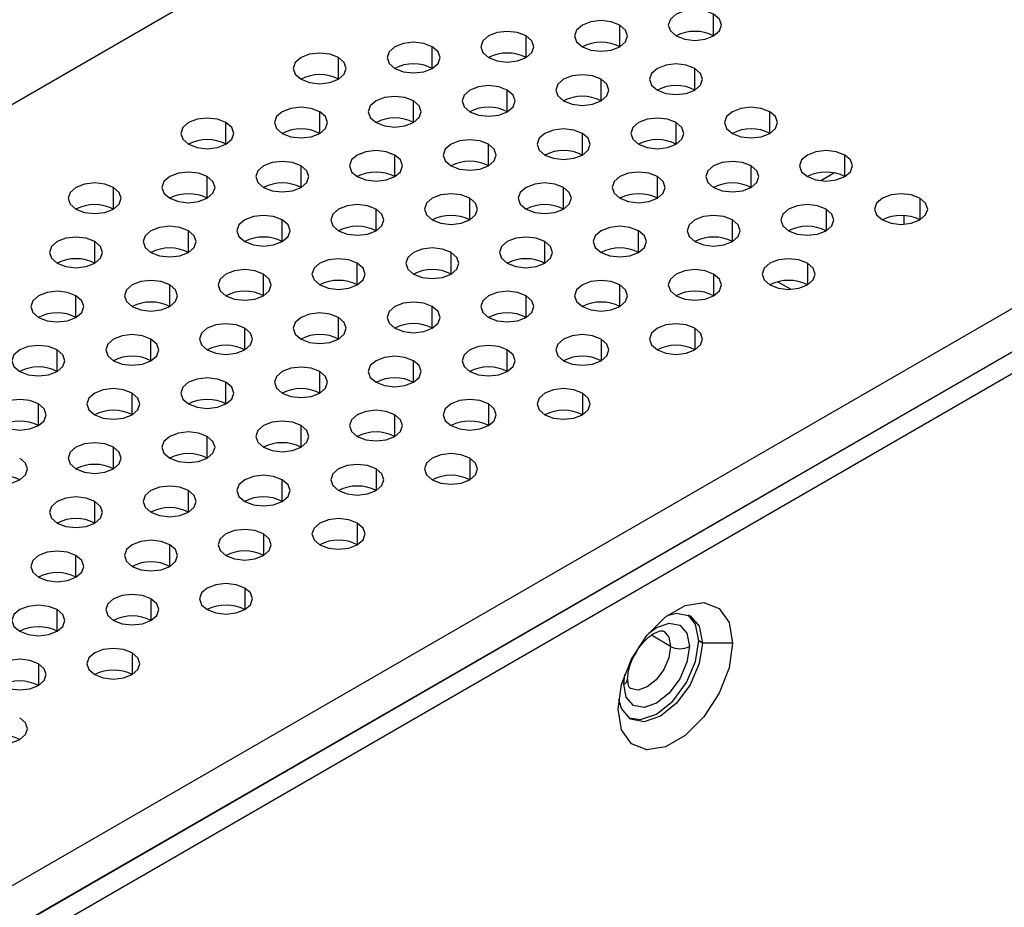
# Model space of a CAD drawing. Header units: millimetres. Extents: x 0 to 1118, y 0 to 864.
# Tile 427 of 438: x 1031.37 to 1035.09, y 716.3 to 719.64. Entities that reach past the tile are written whole.
import ezdxf

# ---------------------------------------------------------------- set-up
doc = ezdxf.new("R2010")
doc.units = ezdxf.units.MM

msp = doc.modelspace()

# ---------------------------------------------------------------- linework, layer by layer
at = {"color": 7, "linetype": 'Continuous', "lineweight": 25}
for p, q in [((1021.3688, 713.5661), (1041.3763, 725.1161)), ((1043.9289, 723.6425), (1013.7001, 706.1918)), ((1013.7648, 706.0658), (1044.2118, 723.6425)), ((1013.8355, 706.025), (1044.2825, 723.6017)), ((1043.9996, 723.5201), (1013.7708, 706.0693)), ((1034.4463, 719.0662), (1034.3948, 719.0365)), ((1034.6284, 718.8898), (1034.6284, 718.8882)), ((1034.2327, 718.656), (1034.2822, 718.6274)), ((1033.9488, 717.2932), (1033.9347, 717.3014)), ((1034.062, 717.2932), (1033.9488, 717.2932))]:
    msp.add_line(p, q, dxfattribs=at)
at = {"color": 8, "linetype": 'Continuous', "lineweight": 25}
for p, q in [((1033.9905, 719.5829), (1033.9905, 719.6646)), ((1033.637, 719.5421), (1033.637, 719.6238)), ((1033.2834, 719.5013), (1033.2834, 719.5829)), ((1032.9299, 719.4605), (1032.9299, 719.5421)), ((1032.5763, 719.4197), (1032.5763, 719.5013)), ((1033.9198, 719.3788), (1033.9198, 719.4605)), ((1033.5663, 719.338), (1033.5663, 719.4197)), ((1033.2127, 719.2972), (1033.2127, 719.3788)), ((1032.8592, 719.2564), (1032.8592, 719.338)), ((1032.5056, 719.2156), (1032.5056, 719.2972)), ((1034.2027, 719.2156), (1034.2027, 719.2972)), ((1032.1521, 719.1747), (1032.1521, 719.2564)), ((1033.8491, 719.1747), (1033.8491, 719.2564)), ((1033.4956, 719.1339), (1033.4956, 719.2156)), ((1033.142, 719.0931), (1033.142, 719.1747)), ((1032.7885, 719.0523), (1032.7885, 719.1339)), ((1034.4855, 719.0523), (1034.4855, 719.1339)), ((1032.4349, 719.0115), (1032.4349, 719.0931)), ((1034.132, 719.0115), (1034.132, 719.0931)), ((1032.0814, 718.9706), (1032.0814, 719.0523)), ((1033.7784, 718.9706), (1033.7784, 719.0523)), ((1031.7278, 718.9298), (1031.7278, 719.0115)), ((1033.4249, 718.9298), (1033.4249, 719.0115)), ((1033.0713, 718.889), (1033.0713, 718.9706)), ((1034.7684, 718.9706), (1034.7684, 718.889)), ((1032.7178, 718.8482), (1032.7178, 718.9298)), ((1034.4148, 718.9298), (1034.4148, 718.8482)), ((1032.3642, 718.8074), (1032.3642, 718.889)), ((1034.0613, 718.8074), (1034.0613, 718.889)), ((1034.709, 718.8725), (1034.709, 718.9055)), ((1032.0107, 718.7665), (1032.0107, 718.8482)), ((1033.7077, 718.7665), (1033.7077, 718.8482)), ((1031.6571, 718.7257), (1031.6571, 718.8074)), ((1033.3542, 718.7257), (1033.3542, 718.8074)), ((1033.0006, 718.6849), (1033.0006, 718.7665)), ((1032.647, 718.6441), (1032.647, 718.7257)), ((1034.3441, 718.7257), (1034.3441, 718.6441)), ((1032.2935, 718.6032), (1032.2935, 718.6849)), ((1033.9905, 718.6849), (1033.9905, 718.6032)), ((1031.9399, 718.5624), (1031.9399, 718.6441)), ((1033.637, 718.5624), (1033.637, 718.6441)), ((1031.5864, 718.5216), (1031.5864, 718.6032)), ((1033.2834, 718.5216), (1033.2834, 718.6032)), ((1032.9299, 718.4808), (1032.9299, 718.5624)), ((1032.5763, 718.44), (1032.5763, 718.5216)), ((1032.2228, 718.3991), (1032.2228, 718.4808)), ((1033.9198, 718.4808), (1033.9198, 718.3991)), ((1031.8692, 718.3583), (1031.8692, 718.44)), ((1033.5663, 718.44), (1033.5663, 718.3583)), ((1031.5157, 718.3175), (1031.5157, 718.3991)), ((1033.2127, 718.3175), (1033.2127, 718.3991)), ((1032.8592, 718.2767), (1032.8592, 718.3583)), ((1032.5056, 718.2359), (1032.5056, 718.3175)), ((1032.1521, 718.195), (1032.1521, 718.2767)), ((1031.7985, 718.1542), (1031.7985, 718.2359)), ((1033.4956, 718.2359), (1033.4956, 718.1542)), ((1031.445, 718.1134), (1031.445, 718.195)), ((1033.142, 718.195), (1033.142, 718.1134)), ((1032.7885, 718.0726), (1032.7885, 718.1542)), ((1032.4349, 718.0318), (1032.4349, 718.1134)), ((1032.0814, 717.9909), (1032.0814, 718.0726)), ((1031.7278, 717.9501), (1031.7278, 718.0318)), ((1033.0713, 717.9909), (1033.0713, 717.9093)), ((1032.7178, 717.9501), (1032.7178, 717.8685)), ((1032.3642, 717.8277), (1032.3642, 717.9093)), ((1032.0107, 717.7868), (1032.0107, 717.8685)), ((1031.6571, 717.746), (1031.6571, 717.8277)), ((1032.647, 717.746), (1032.647, 717.6644)), ((1032.2935, 717.7052), (1032.2935, 717.6236)), ((1031.9399, 717.5827), (1031.9399, 717.6644)), ((1031.5864, 717.5419), (1031.5864, 717.6236)), ((1032.2228, 717.5011), (1032.2228, 717.4195)), ((1031.8692, 717.4603), (1031.8692, 717.3786)), ((1031.5157, 717.3378), (1031.5157, 717.4195)), ((1033.8286, 717.281), (1033.756, 717.3229)), ((1031.7985, 717.2562), (1031.7985, 717.1745)), ((1031.445, 717.2154), (1031.445, 717.1337)), ((1033.6518, 717.1381), (1033.6555, 717.1747))]:
    msp.add_line(p, q, dxfattribs=at)
at = {"color": 7, "linetype": 'Continuous', "lineweight": 25, "flags": 128}
for points in [[(1033.9905, 719.6646), (1033.9581, 719.6771), (1033.9198, 719.6815), (1033.8816, 719.6771), (1033.8491, 719.6646), (1033.8275, 719.6459), (1033.8198, 719.6238), (1033.8275, 719.6017), (1033.8491, 719.5829)], [(1033.637, 719.6238), (1033.6046, 719.6363), (1033.5663, 719.6407), (1033.528, 719.6363), (1033.4956, 719.6238), (1033.4739, 719.605), (1033.4663, 719.5829), (1033.4739, 719.5608), (1033.4956, 719.5421)], [(1033.8491, 719.5829), (1033.8816, 719.5704), (1033.9198, 719.566), (1033.9581, 719.5704), (1033.9905, 719.5829), (1034.0122, 719.6017), (1034.0198, 719.6238), (1034.0122, 719.6459), (1033.9905, 719.6646)], [(1033.2834, 719.5829), (1033.251, 719.5955), (1033.2127, 719.5998), (1033.1745, 719.5955), (1033.142, 719.5829), (1033.1203, 719.5642), (1033.1127, 719.5421), (1033.1203, 719.52), (1033.142, 719.5013)], [(1033.4956, 719.5421), (1033.528, 719.5296), (1033.5663, 719.5252), (1033.6046, 719.5296), (1033.637, 719.5421), (1033.6587, 719.5608), (1033.6663, 719.5829), (1033.6587, 719.605), (1033.637, 719.6238)], [(1032.9299, 719.5421), (1032.8974, 719.5546), (1032.8592, 719.559), (1032.8209, 719.5546), (1032.7885, 719.5421), (1032.7668, 719.5234), (1032.7592, 719.5013), (1032.7668, 719.4792), (1032.7885, 719.4605)], [(1033.142, 719.5013), (1033.1745, 719.4888), (1033.2127, 719.4844), (1033.251, 719.4888), (1033.2834, 719.5013), (1033.3051, 719.52), (1033.3127, 719.5421), (1033.3051, 719.5642), (1033.2834, 719.5829)], [(1032.7885, 719.4605), (1032.8209, 719.448), (1032.8592, 719.4436), (1032.8974, 719.448), (1032.9299, 719.4605), (1032.9516, 719.4792), (1032.9592, 719.5013), (1032.9516, 719.5234), (1032.9299, 719.5421)], [(1032.5763, 719.5013), (1032.5439, 719.5138), (1032.5056, 719.5182), (1032.4674, 719.5138), (1032.4349, 719.5013), (1032.4132, 719.4826), (1032.4056, 719.4605), (1032.4132, 719.4384), (1032.4349, 719.4197)], [(1032.4349, 719.4197), (1032.4674, 719.4071), (1032.5056, 719.4027), (1032.5439, 719.4071), (1032.5763, 719.4197), (1032.598, 719.4384), (1032.6056, 719.4605), (1032.598, 719.4826), (1032.5763, 719.5013)], [(1033.9198, 719.4605), (1033.8874, 719.473), (1033.8491, 719.4774), (1033.8109, 719.473), (1033.7784, 719.4605), (1033.7567, 719.4417), (1033.7491, 719.4197), (1033.7567, 719.3976), (1033.7784, 719.3788)], [(1033.7784, 719.3788), (1033.8109, 719.3663), (1033.8491, 719.3619), (1033.8874, 719.3663), (1033.9198, 719.3788), (1033.9415, 719.3976), (1033.9491, 719.4197), (1033.9415, 719.4417), (1033.9198, 719.4605)], [(1033.5663, 719.4197), (1033.5338, 719.4322), (1033.4956, 719.4366), (1033.4573, 719.4322), (1033.4249, 719.4197), (1033.4032, 719.4009), (1033.3956, 719.3788), (1033.4032, 719.3567), (1033.4249, 719.338)], [(1033.4249, 719.338), (1033.4573, 719.3255), (1033.4956, 719.3211), (1033.5338, 719.3255), (1033.5663, 719.338), (1033.588, 719.3567), (1033.5956, 719.3788), (1033.588, 719.4009), (1033.5663, 719.4197)], [(1033.2127, 719.3788), (1033.1803, 719.3914), (1033.142, 719.3957), (1033.1038, 719.3914), (1033.0713, 719.3788), (1033.0496, 719.3601), (1033.042, 719.338), (1033.0496, 719.3159), (1033.0713, 719.2972)], [(1033.0713, 719.2972), (1033.1038, 719.2847), (1033.142, 719.2803), (1033.1803, 719.2847), (1033.2127, 719.2972), (1033.2344, 719.3159), (1033.242, 719.338), (1033.2344, 719.3601), (1033.2127, 719.3788)], [(1032.8592, 719.338), (1032.8267, 719.3505), (1032.7885, 719.3549), (1032.7502, 719.3505), (1032.7178, 719.338), (1032.6961, 719.3193), (1032.6885, 719.2972), (1032.6961, 719.2751), (1032.7178, 719.2564)], [(1032.7178, 719.2564), (1032.7502, 719.2439), (1032.7885, 719.2395), (1032.8267, 719.2439), (1032.8592, 719.2564), (1032.8809, 719.2751), (1032.8885, 719.2972), (1032.8809, 719.3193), (1032.8592, 719.338)], [(1032.5056, 719.2972), (1032.4732, 719.3097), (1032.4349, 719.3141), (1032.3966, 719.3097), (1032.3642, 719.2972), (1032.3425, 719.2785), (1032.3349, 719.2564), (1032.3425, 719.2343), (1032.3642, 719.2156)], [(1034.2027, 719.2972), (1034.1702, 719.3097), (1034.132, 719.3141), (1034.0937, 719.3097), (1034.0613, 719.2972), (1034.0396, 719.2785), (1034.032, 719.2564), (1034.0396, 719.2343), (1034.0613, 719.2156)], [(1032.1521, 719.2564), (1032.1196, 719.2689), (1032.0814, 719.2733), (1032.0431, 719.2689), (1032.0107, 719.2564), (1031.989, 719.2376), (1031.9814, 719.2156), (1031.989, 719.1935), (1032.0107, 719.1747)], [(1032.3642, 719.2156), (1032.3966, 719.203), (1032.4349, 719.1986), (1032.4732, 719.203), (1032.5056, 719.2156), (1032.5273, 719.2343), (1032.5349, 719.2564), (1032.5273, 719.2785), (1032.5056, 719.2972)], [(1033.8491, 719.2564), (1033.8167, 719.2689), (1033.7784, 719.2733), (1033.7402, 719.2689), (1033.7077, 719.2564), (1033.686, 719.2376), (1033.6784, 719.2156), (1033.686, 719.1935), (1033.7077, 719.1747)], [(1034.0613, 719.2156), (1034.0937, 719.203), (1034.132, 719.1986), (1034.1702, 719.203), (1034.2027, 719.2156), (1034.2244, 719.2343), (1034.232, 719.2564), (1034.2244, 719.2785), (1034.2027, 719.2972)], [(1032.0107, 719.1747), (1032.0431, 719.1622), (1032.0814, 719.1578), (1032.1196, 719.1622), (1032.1521, 719.1747), (1032.1738, 719.1935), (1032.1814, 719.2156), (1032.1738, 719.2376), (1032.1521, 719.2564)], [(1033.4956, 719.2156), (1033.4631, 719.2281), (1033.4249, 719.2325), (1033.3866, 719.2281), (1033.3542, 719.2156), (1033.3325, 719.1968), (1033.3249, 719.1747), (1033.3325, 719.1526), (1033.3542, 719.1339)], [(1033.7077, 719.1747), (1033.7402, 719.1622), (1033.7784, 719.1578), (1033.8167, 719.1622), (1033.8491, 719.1747), (1033.8708, 719.1935), (1033.8784, 719.2156), (1033.8708, 719.2376), (1033.8491, 719.2564)], [(1033.142, 719.1747), (1033.1096, 719.1872), (1033.0713, 719.1916), (1033.033, 719.1872), (1033.0006, 719.1747), (1032.9789, 719.156), (1032.9713, 719.1339), (1032.9789, 719.1118), (1033.0006, 719.0931)], [(1033.3542, 719.1339), (1033.3866, 719.1214), (1033.4249, 719.117), (1033.4631, 719.1214), (1033.4956, 719.1339), (1033.5173, 719.1526), (1033.5249, 719.1747), (1033.5173, 719.1968), (1033.4956, 719.2156)], [(1032.7885, 719.1339), (1032.756, 719.1464), (1032.7178, 719.1508), (1032.6795, 719.1464), (1032.647, 719.1339), (1032.6254, 719.1152), (1032.6178, 719.0931), (1032.6254, 719.071), (1032.647, 719.0523)], [(1033.0006, 719.0931), (1033.033, 719.0806), (1033.0713, 719.0762), (1033.1096, 719.0806), (1033.142, 719.0931), (1033.1637, 719.1118), (1033.1713, 719.1339), (1033.1637, 719.156), (1033.142, 719.1747)], [(1034.4855, 719.1339), (1034.4531, 719.1464), (1034.4148, 719.1508), (1034.3765, 719.1464), (1034.3441, 719.1339), (1034.3224, 719.1152), (1034.3148, 719.0931), (1034.3224, 719.071), (1034.3441, 719.0523)], [(1032.647, 719.0523), (1032.6795, 719.0398), (1032.7178, 719.0354), (1032.756, 719.0398), (1032.7885, 719.0523), (1032.8101, 719.071), (1032.8178, 719.0931), (1032.8101, 719.1152), (1032.7885, 719.1339)], [(1034.3441, 719.0523), (1034.3765, 719.0398), (1034.4148, 719.0354), (1034.4531, 719.0398), (1034.4855, 719.0523), (1034.5072, 719.071), (1034.5148, 719.0931), (1034.5072, 719.1152), (1034.4855, 719.1339)], [(1032.4349, 719.0931), (1032.4025, 719.1056), (1032.3642, 719.11), (1032.3259, 719.1056), (1032.2935, 719.0931), (1032.2718, 719.0744), (1032.2642, 719.0523), (1032.2718, 719.0302), (1032.2935, 719.0115)], [(1032.2935, 719.0115), (1032.3259, 718.9989), (1032.3642, 718.9945), (1032.4025, 718.9989), (1032.4349, 719.0115), (1032.4566, 719.0302), (1032.4642, 719.0523), (1032.4566, 719.0744), (1032.4349, 719.0931)], [(1034.132, 719.0931), (1034.0995, 719.1056), (1034.0613, 719.11), (1034.023, 719.1056), (1033.9905, 719.0931), (1033.9689, 719.0744), (1033.9613, 719.0523), (1033.9689, 719.0302), (1033.9905, 719.0115)], [(1033.9905, 719.0115), (1034.023, 718.9989), (1034.0613, 718.9945), (1034.0995, 718.9989), (1034.132, 719.0115), (1034.1536, 719.0302), (1034.1613, 719.0523), (1034.1536, 719.0744), (1034.132, 719.0931)], [(1032.0814, 719.0523), (1032.0489, 719.0648), (1032.0107, 719.0692), (1031.9724, 719.0648), (1031.9399, 719.0523), (1031.9183, 719.0335), (1031.9107, 719.0115), (1031.9183, 718.9894), (1031.9399, 718.9706)], [(1031.9399, 718.9706), (1031.9724, 718.9581), (1032.0107, 718.9537), (1032.0489, 718.9581), (1032.0814, 718.9706), (1032.103, 718.9894), (1032.1107, 719.0115), (1032.103, 719.0335), (1032.0814, 719.0523)], [(1033.7784, 719.0523), (1033.746, 719.0648), (1033.7077, 719.0692), (1033.6694, 719.0648), (1033.637, 719.0523), (1033.6153, 719.0335), (1033.6077, 719.0115), (1033.6153, 718.9894), (1033.637, 718.9706)], [(1033.637, 718.9706), (1033.6694, 718.9581), (1033.7077, 718.9537), (1033.746, 718.9581), (1033.7784, 718.9706), (1033.8001, 718.9894), (1033.8077, 719.0115), (1033.8001, 719.0335), (1033.7784, 719.0523)], [(1031.7278, 719.0115), (1031.6954, 719.024), (1031.6571, 719.0284), (1031.6188, 719.024), (1031.5864, 719.0115), (1031.5647, 718.9927), (1031.5571, 718.9706), (1031.5647, 718.9485), (1031.5864, 718.9298)], [(1031.5864, 718.9298), (1031.6188, 718.9173), (1031.6571, 718.9129), (1031.6954, 718.9173), (1031.7278, 718.9298), (1031.7495, 718.9485), (1031.7571, 718.9706), (1031.7495, 718.9927), (1031.7278, 719.0115)], [(1033.4249, 719.0115), (1033.3924, 719.024), (1033.3542, 719.0284), (1033.3159, 719.024), (1033.2834, 719.0115), (1033.2618, 718.9927), (1033.2542, 718.9706), (1033.2618, 718.9485), (1033.2834, 718.9298)], [(1033.2834, 718.9298), (1033.3159, 718.9173), (1033.3542, 718.9129), (1033.3924, 718.9173), (1033.4249, 718.9298), (1033.4465, 718.9485), (1033.4542, 718.9706), (1033.4465, 718.9927), (1033.4249, 719.0115)], [(1033.0713, 718.9706), (1033.0389, 718.9831), (1033.0006, 718.9875), (1032.9623, 718.9831), (1032.9299, 718.9706), (1032.9082, 718.9519), (1032.9006, 718.9298), (1032.9082, 718.9077), (1032.9299, 718.889)], [(1032.9299, 718.889), (1032.9623, 718.8765), (1033.0006, 718.8721), (1033.0389, 718.8765), (1033.0713, 718.889), (1033.093, 718.9077), (1033.1006, 718.9298), (1033.093, 718.9519), (1033.0713, 718.9706)], [(1034.7684, 718.9706), (1034.7359, 718.9831), (1034.6977, 718.9875), (1034.6594, 718.9831), (1034.6269, 718.9706), (1034.6053, 718.9519), (1034.5977, 718.9298), (1034.6053, 718.9077), (1034.6269, 718.889)], [(1034.6269, 718.889), (1034.6594, 718.8765), (1034.6977, 718.8721), (1034.7359, 718.8765), (1034.7684, 718.889), (1034.79, 718.9077), (1034.7977, 718.9298), (1034.79, 718.9519), (1034.7684, 718.9706)], [(1032.7178, 718.9298), (1032.6853, 718.9423), (1032.647, 718.9467), (1032.6088, 718.9423), (1032.5763, 718.9298), (1032.5547, 718.9111), (1032.547, 718.889), (1032.5547, 718.8669), (1032.5763, 718.8482)], [(1032.5763, 718.8482), (1032.6088, 718.8357), (1032.647, 718.8313), (1032.6853, 718.8357), (1032.7178, 718.8482), (1032.7394, 718.8669), (1032.747, 718.889), (1032.7394, 718.9111), (1032.7178, 718.9298)], [(1034.4148, 718.9298), (1034.3824, 718.9423), (1034.3441, 718.9467), (1034.3058, 718.9423), (1034.2734, 718.9298), (1034.2517, 718.9111), (1034.2441, 718.889), (1034.2517, 718.8669), (1034.2734, 718.8482)], [(1034.2734, 718.8482), (1034.3058, 718.8357), (1034.3441, 718.8313), (1034.3824, 718.8357), (1034.4148, 718.8482), (1034.4365, 718.8669), (1034.4441, 718.889), (1034.4365, 718.9111), (1034.4148, 718.9298)], [(1032.3642, 718.889), (1032.3318, 718.9015), (1032.2935, 718.9059), (1032.2552, 718.9015), (1032.2228, 718.889), (1032.2011, 718.8703), (1032.1935, 718.8482), (1032.2011, 718.8261), (1032.2228, 718.8074)], [(1032.2228, 718.8074), (1032.2552, 718.7948), (1032.2935, 718.7904), (1032.3318, 718.7948), (1032.3642, 718.8074), (1032.3859, 718.8261), (1032.3935, 718.8482), (1032.3859, 718.8703), (1032.3642, 718.889)], [(1034.0613, 718.889), (1034.0288, 718.9015), (1033.9905, 718.9059), (1033.9523, 718.9015), (1033.9198, 718.889), (1033.8982, 718.8703), (1033.8906, 718.8482), (1033.8982, 718.8261), (1033.9198, 718.8074)], [(1033.9198, 718.8074), (1033.9523, 718.7948), (1033.9905, 718.7904), (1034.0288, 718.7948), (1034.0613, 718.8074), (1034.0829, 718.8261), (1034.0906, 718.8482), (1034.0829, 718.8703), (1034.0613, 718.889)], [(1032.0107, 718.8482), (1031.9782, 718.8607), (1031.9399, 718.8651), (1031.9017, 718.8607), (1031.8692, 718.8482), (1031.8476, 718.8294), (1031.8399, 718.8074), (1031.8476, 718.7853), (1031.8692, 718.7665)], [(1033.7077, 718.8482), (1033.6753, 718.8607), (1033.637, 718.8651), (1033.5987, 718.8607), (1033.5663, 718.8482), (1033.5446, 718.8294), (1033.537, 718.8074), (1033.5446, 718.7853), (1033.5663, 718.7665)], [(1031.6571, 718.8074), (1031.6247, 718.8199), (1031.5864, 718.8243), (1031.5481, 718.8199), (1031.5157, 718.8074), (1031.494, 718.7886), (1031.4864, 718.7665), (1031.494, 718.7444), (1031.5157, 718.7257)], [(1031.8692, 718.7665), (1031.9017, 718.754), (1031.9399, 718.7496), (1031.9782, 718.754), (1032.0107, 718.7665), (1032.0323, 718.7853), (1032.0399, 718.8074), (1032.0323, 718.8294), (1032.0107, 718.8482)], [(1033.3542, 718.8074), (1033.3217, 718.8199), (1033.2834, 718.8243), (1033.2452, 718.8199), (1033.2127, 718.8074), (1033.1911, 718.7886), (1033.1834, 718.7665), (1033.1911, 718.7444), (1033.2127, 718.7257)], [(1033.5663, 718.7665), (1033.5987, 718.754), (1033.637, 718.7496), (1033.6753, 718.754), (1033.7077, 718.7665), (1033.7294, 718.7853), (1033.737, 718.8074), (1033.7294, 718.8294), (1033.7077, 718.8482)], [(1031.5157, 718.7257), (1031.5481, 718.7132), (1031.5864, 718.7088), (1031.6247, 718.7132), (1031.6571, 718.7257), (1031.6788, 718.7444), (1031.6864, 718.7665), (1031.6788, 718.7886), (1031.6571, 718.8074)], [(1033.0006, 718.7665), (1032.9682, 718.779), (1032.9299, 718.7834), (1032.8916, 718.779), (1032.8592, 718.7665), (1032.8375, 718.7478), (1032.8299, 718.7257), (1032.8375, 718.7036), (1032.8592, 718.6849)], [(1033.2127, 718.7257), (1033.2452, 718.7132), (1033.2834, 718.7088), (1033.3217, 718.7132), (1033.3542, 718.7257), (1033.3758, 718.7444), (1033.3834, 718.7665), (1033.3758, 718.7886), (1033.3542, 718.8074)], [(1032.647, 718.7257), (1032.6146, 718.7382), (1032.5763, 718.7426), (1032.5381, 718.7382), (1032.5056, 718.7257), (1032.4839, 718.707), (1032.4763, 718.6849), (1032.4839, 718.6628), (1032.5056, 718.6441)], [(1032.8592, 718.6849), (1032.8916, 718.6724), (1032.9299, 718.668), (1032.9682, 718.6724), (1033.0006, 718.6849), (1033.0223, 718.7036), (1033.0299, 718.7257), (1033.0223, 718.7478), (1033.0006, 718.7665)], [(1034.3441, 718.7257), (1034.3117, 718.7382), (1034.2734, 718.7426), (1034.2351, 718.7382), (1034.2027, 718.7257), (1034.181, 718.707), (1034.1734, 718.6849), (1034.181, 718.6628), (1034.2027, 718.6441)], [(1032.5056, 718.6441), (1032.5381, 718.6316), (1032.5763, 718.6272), (1032.6146, 718.6316), (1032.647, 718.6441), (1032.6687, 718.6628), (1032.6763, 718.6849), (1032.6687, 718.707), (1032.647, 718.7257)], [(1034.2027, 718.6441), (1034.2351, 718.6316), (1034.2734, 718.6272), (1034.3117, 718.6316), (1034.3441, 718.6441), (1034.3658, 718.6628), (1034.3734, 718.6849), (1034.3658, 718.707), (1034.3441, 718.7257)], [(1032.2935, 718.6849), (1032.2611, 718.6974), (1032.2228, 718.7018), (1032.1845, 718.6974), (1032.1521, 718.6849), (1032.1304, 718.6662), (1032.1228, 718.6441), (1032.1304, 718.622), (1032.1521, 718.6032)], [(1032.1521, 718.6032), (1032.1845, 718.5907), (1032.2228, 718.5863), (1032.2611, 718.5907), (1032.2935, 718.6032), (1032.3152, 718.622), (1032.3228, 718.6441), (1032.3152, 718.6662), (1032.2935, 718.6849)], [(1033.9905, 718.6849), (1033.9581, 718.6974), (1033.9198, 718.7018), (1033.8816, 718.6974), (1033.8491, 718.6849), (1033.8275, 718.6662), (1033.8198, 718.6441), (1033.8275, 718.622), (1033.8491, 718.6032)], [(1033.8491, 718.6032), (1033.8816, 718.5907), (1033.9198, 718.5863), (1033.9581, 718.5907), (1033.9905, 718.6032), (1034.0122, 718.622), (1034.0198, 718.6441), (1034.0122, 718.6662), (1033.9905, 718.6849)], [(1031.9399, 718.6441), (1031.9075, 718.6566), (1031.8692, 718.661), (1031.831, 718.6566), (1031.7985, 718.6441), (1031.7768, 718.6253), (1031.7692, 718.6032), (1031.7768, 718.5812), (1031.7985, 718.5624)], [(1031.7985, 718.5624), (1031.831, 718.5499), (1031.8692, 718.5455), (1031.9075, 718.5499), (1031.9399, 718.5624), (1031.9616, 718.5812), (1031.9692, 718.6032), (1031.9616, 718.6253), (1031.9399, 718.6441)], [(1033.637, 718.6441), (1033.6046, 718.6566), (1033.5663, 718.661), (1033.528, 718.6566), (1033.4956, 718.6441), (1033.4739, 718.6253), (1033.4663, 718.6032), (1033.4739, 718.5812), (1033.4956, 718.5624)], [(1033.4956, 718.5624), (1033.528, 718.5499), (1033.5663, 718.5455), (1033.6046, 718.5499), (1033.637, 718.5624), (1033.6587, 718.5812), (1033.6663, 718.6032), (1033.6587, 718.6253), (1033.637, 718.6441)], [(1031.5864, 718.6032), (1031.5539, 718.6158), (1031.5157, 718.6202), (1031.4774, 718.6158), (1031.445, 718.6032), (1031.4233, 718.5845), (1031.4157, 718.5624), (1031.4233, 718.5403), (1031.445, 718.5216)], [(1031.445, 718.5216), (1031.4774, 718.5091), (1031.5157, 718.5047), (1031.5539, 718.5091), (1031.5864, 718.5216), (1031.6081, 718.5403), (1031.6157, 718.5624), (1031.6081, 718.5845), (1031.5864, 718.6032)], [(1033.2834, 718.6032), (1033.251, 718.6158), (1033.2127, 718.6202), (1033.1745, 718.6158), (1033.142, 718.6032), (1033.1203, 718.5845), (1033.1127, 718.5624), (1033.1203, 718.5403), (1033.142, 718.5216)], [(1033.142, 718.5216), (1033.1745, 718.5091), (1033.2127, 718.5047), (1033.251, 718.5091), (1033.2834, 718.5216), (1033.3051, 718.5403), (1033.3127, 718.5624), (1033.3051, 718.5845), (1033.2834, 718.6032)], [(1032.9299, 718.5624), (1032.8974, 718.5749), (1032.8592, 718.5793), (1032.8209, 718.5749), (1032.7885, 718.5624), (1032.7668, 718.5437), (1032.7592, 718.5216), (1032.7668, 718.4995), (1032.7885, 718.4808)], [(1032.7885, 718.4808), (1032.8209, 718.4683), (1032.8592, 718.4639), (1032.8974, 718.4683), (1032.9299, 718.4808), (1032.9516, 718.4995), (1032.9592, 718.5216), (1032.9516, 718.5437), (1032.9299, 718.5624)], [(1032.5763, 718.5216), (1032.5439, 718.5341), (1032.5056, 718.5385), (1032.4674, 718.5341), (1032.4349, 718.5216), (1032.4132, 718.5029), (1032.4056, 718.4808), (1032.4132, 718.4587), (1032.4349, 718.44)], [(1032.4349, 718.44), (1032.4674, 718.4275), (1032.5056, 718.4231), (1032.5439, 718.4275), (1032.5763, 718.44), (1032.598, 718.4587), (1032.6056, 718.4808), (1032.598, 718.5029), (1032.5763, 718.5216)], [(1032.2228, 718.4808), (1032.1903, 718.4933), (1032.1521, 718.4977), (1032.1138, 718.4933), (1032.0814, 718.4808), (1032.0597, 718.4621), (1032.0521, 718.44), (1032.0597, 718.4179), (1032.0814, 718.3991)], [(1032.0814, 718.3991), (1032.1138, 718.3866), (1032.1521, 718.3822), (1032.1903, 718.3866), (1032.2228, 718.3991), (1032.2445, 718.4179), (1032.2521, 718.44), (1032.2445, 718.4621), (1032.2228, 718.4808)], [(1033.9198, 718.4808), (1033.8874, 718.4933), (1033.8491, 718.4977), (1033.8109, 718.4933), (1033.7784, 718.4808), (1033.7567, 718.4621), (1033.7491, 718.44), (1033.7567, 718.4179), (1033.7784, 718.3991)], [(1033.7784, 718.3991), (1033.8109, 718.3866), (1033.8491, 718.3822), (1033.8874, 718.3866), (1033.9198, 718.3991), (1033.9415, 718.4179), (1033.9491, 718.44), (1033.9415, 718.4621), (1033.9198, 718.4808)], [(1031.8692, 718.44), (1031.8368, 718.4525), (1031.7985, 718.4569), (1031.7603, 718.4525), (1031.7278, 718.44), (1031.7061, 718.4212), (1031.6985, 718.3991), (1031.7061, 718.3771), (1031.7278, 718.3583)], [(1033.5663, 718.44), (1033.5338, 718.4525), (1033.4956, 718.4569), (1033.4573, 718.4525), (1033.4249, 718.44), (1033.4032, 718.4212), (1033.3956, 718.3991), (1033.4032, 718.3771), (1033.4249, 718.3583)], [(1031.5157, 718.3991), (1031.4832, 718.4117), (1031.445, 718.4161), (1031.4067, 718.4117), (1031.3743, 718.3991), (1031.3526, 718.3804), (1031.345, 718.3583), (1031.3526, 718.3362), (1031.3743, 718.3175)], [(1031.7278, 718.3583), (1031.7603, 718.3458), (1031.7985, 718.3414), (1031.8368, 718.3458), (1031.8692, 718.3583), (1031.8909, 718.3771), (1031.8985, 718.3991), (1031.8909, 718.4212), (1031.8692, 718.44)], [(1033.2127, 718.3991), (1033.1803, 718.4117), (1033.142, 718.4161), (1033.1038, 718.4117), (1033.0713, 718.3991), (1033.0496, 718.3804), (1033.042, 718.3583), (1033.0496, 718.3362), (1033.0713, 718.3175)], [(1033.4249, 718.3583), (1033.4573, 718.3458), (1033.4956, 718.3414), (1033.5338, 718.3458), (1033.5663, 718.3583), (1033.588, 718.3771), (1033.5956, 718.3991), (1033.588, 718.4212), (1033.5663, 718.44)], [(1031.3743, 718.3175), (1031.4067, 718.305), (1031.445, 718.3006), (1031.4832, 718.305), (1031.5157, 718.3175), (1031.5374, 718.3362), (1031.545, 718.3583), (1031.5374, 718.3804), (1031.5157, 718.3991)], [(1032.8592, 718.3583), (1032.8267, 718.3708), (1032.7885, 718.3752), (1032.7502, 718.3708), (1032.7178, 718.3583), (1032.6961, 718.3396), (1032.6885, 718.3175), (1032.6961, 718.2954), (1032.7178, 718.2767)], [(1033.0713, 718.3175), (1033.1038, 718.305), (1033.142, 718.3006), (1033.1803, 718.305), (1033.2127, 718.3175), (1033.2344, 718.3362), (1033.242, 718.3583), (1033.2344, 718.3804), (1033.2127, 718.3991)], [(1032.5056, 718.3175), (1032.4732, 718.33), (1032.4349, 718.3344), (1032.3966, 718.33), (1032.3642, 718.3175), (1032.3425, 718.2988), (1032.3349, 718.2767), (1032.3425, 718.2546), (1032.3642, 718.2359)], [(1032.7178, 718.2767), (1032.7502, 718.2642), (1032.7885, 718.2598), (1032.8267, 718.2642), (1032.8592, 718.2767), (1032.8809, 718.2954), (1032.8885, 718.3175), (1032.8809, 718.3396), (1032.8592, 718.3583)], [(1032.3642, 718.2359), (1032.3966, 718.2234), (1032.4349, 718.219), (1032.4732, 718.2234), (1032.5056, 718.2359), (1032.5273, 718.2546), (1032.5349, 718.2767), (1032.5273, 718.2988), (1032.5056, 718.3175)], [(1032.1521, 718.2767), (1032.1196, 718.2892), (1032.0814, 718.2936), (1032.0431, 718.2892), (1032.0107, 718.2767), (1031.989, 718.258), (1031.9814, 718.2359), (1031.989, 718.2138), (1032.0107, 718.195)], [(1032.0107, 718.195), (1032.0431, 718.1825), (1032.0814, 718.1781), (1032.1196, 718.1825), (1032.1521, 718.195), (1032.1738, 718.2138), (1032.1814, 718.2359), (1032.1738, 718.258), (1032.1521, 718.2767)], [(1031.7985, 718.2359), (1031.7661, 718.2484), (1031.7278, 718.2528), (1031.6895, 718.2484), (1031.6571, 718.2359), (1031.6354, 718.2171), (1031.6278, 718.195), (1031.6354, 718.173), (1031.6571, 718.1542)], [(1031.6571, 718.1542), (1031.6895, 718.1417), (1031.7278, 718.1373), (1031.7661, 718.1417), (1031.7985, 718.1542), (1031.8202, 718.173), (1031.8278, 718.195), (1031.8202, 718.2171), (1031.7985, 718.2359)], [(1033.4956, 718.2359), (1033.4631, 718.2484), (1033.4249, 718.2528), (1033.3866, 718.2484), (1033.3542, 718.2359), (1033.3325, 718.2171), (1033.3249, 718.195), (1033.3325, 718.173), (1033.3542, 718.1542)], [(1033.3542, 718.1542), (1033.3866, 718.1417), (1033.4249, 718.1373), (1033.4631, 718.1417), (1033.4956, 718.1542), (1033.5173, 718.173), (1033.5249, 718.195), (1033.5173, 718.2171), (1033.4956, 718.2359)], [(1031.445, 718.195), (1031.4125, 718.2076), (1031.3743, 718.212), (1031.336, 718.2076), (1031.3035, 718.195), (1031.2819, 718.1763), (1031.2743, 718.1542), (1031.2819, 718.1321), (1031.3035, 718.1134)], [(1031.3035, 718.1134), (1031.336, 718.1009), (1031.3743, 718.0965), (1031.4125, 718.1009), (1031.445, 718.1134), (1031.4666, 718.1321), (1031.4743, 718.1542), (1031.4666, 718.1763), (1031.445, 718.195)], [(1033.142, 718.195), (1033.1096, 718.2076), (1033.0713, 718.212), (1033.033, 718.2076), (1033.0006, 718.195), (1032.9789, 718.1763), (1032.9713, 718.1542), (1032.9789, 718.1321), (1033.0006, 718.1134)], [(1033.0006, 718.1134), (1033.033, 718.1009), (1033.0713, 718.0965), (1033.1096, 718.1009), (1033.142, 718.1134), (1033.1637, 718.1321), (1033.1713, 718.1542), (1033.1637, 718.1763), (1033.142, 718.195)], [(1032.7885, 718.1542), (1032.756, 718.1667), (1032.7178, 718.1711), (1032.6795, 718.1667), (1032.647, 718.1542), (1032.6254, 718.1355), (1032.6178, 718.1134), (1032.6254, 718.0913), (1032.647, 718.0726)], [(1032.647, 718.0726), (1032.6795, 718.0601), (1032.7178, 718.0557), (1032.756, 718.0601), (1032.7885, 718.0726), (1032.8101, 718.0913), (1032.8178, 718.1134), (1032.8101, 718.1355), (1032.7885, 718.1542)], [(1032.4349, 718.1134), (1032.4025, 718.1259), (1032.3642, 718.1303), (1032.3259, 718.1259), (1032.2935, 718.1134), (1032.2718, 718.0947), (1032.2642, 718.0726), (1032.2718, 718.0505), (1032.2935, 718.0318)], [(1032.2935, 718.0318), (1032.3259, 718.0192), (1032.3642, 718.0149), (1032.4025, 718.0192), (1032.4349, 718.0318), (1032.4566, 718.0505), (1032.4642, 718.0726), (1032.4566, 718.0947), (1032.4349, 718.1134)], [(1032.0814, 718.0726), (1032.0489, 718.0851), (1032.0107, 718.0895), (1031.9724, 718.0851), (1031.9399, 718.0726), (1031.9183, 718.0539), (1031.9107, 718.0318), (1031.9183, 718.0097), (1031.9399, 717.9909)], [(1031.9399, 717.9909), (1031.9724, 717.9784), (1032.0107, 717.974), (1032.0489, 717.9784), (1032.0814, 717.9909), (1032.103, 718.0097), (1032.1107, 718.0318), (1032.103, 718.0539), (1032.0814, 718.0726)], [(1031.7278, 718.0318), (1031.6954, 718.0443), (1031.6571, 718.0487), (1031.6188, 718.0443), (1031.5864, 718.0318), (1031.5647, 718.013), (1031.5571, 717.9909), (1031.5647, 717.9689), (1031.5864, 717.9501)], [(1031.5864, 717.9501), (1031.6188, 717.9376), (1031.6571, 717.9332), (1031.6954, 717.9376), (1031.7278, 717.9501), (1031.7495, 717.9689), (1031.7571, 717.9909), (1031.7495, 718.013), (1031.7278, 718.0318)], [(1033.0713, 717.9909), (1033.0389, 718.0035), (1033.0006, 718.0079), (1032.9623, 718.0035), (1032.9299, 717.9909), (1032.9082, 717.9722), (1032.9006, 717.9501), (1032.9082, 717.928), (1032.9299, 717.9093)], [(1031.2328, 717.9093), (1031.2653, 717.8968), (1031.3035, 717.8924), (1031.3418, 717.8968), (1031.3743, 717.9093), (1031.3959, 717.928), (1031.4035, 717.9501), (1031.3959, 717.9722), (1031.3743, 717.9909)], [(1032.7178, 717.9501), (1032.6853, 717.9626), (1032.647, 717.967), (1032.6088, 717.9626), (1032.5763, 717.9501), (1032.5547, 717.9314), (1032.547, 717.9093), (1032.5547, 717.8872), (1032.5763, 717.8685)], [(1032.9299, 717.9093), (1032.9623, 717.8968), (1033.0006, 717.8924), (1033.0389, 717.8968), (1033.0713, 717.9093), (1033.093, 717.928), (1033.1006, 717.9501), (1033.093, 717.9722), (1033.0713, 717.9909)], [(1032.3642, 717.9093), (1032.3318, 717.9218), (1032.2935, 717.9262), (1032.2552, 717.9218), (1032.2228, 717.9093), (1032.2011, 717.8906), (1032.1935, 717.8685), (1032.2011, 717.8464), (1032.2228, 717.8277)], [(1032.5763, 717.8685), (1032.6088, 717.856), (1032.647, 717.8516), (1032.6853, 717.856), (1032.7178, 717.8685), (1032.7394, 717.8872), (1032.747, 717.9093), (1032.7394, 717.9314), (1032.7178, 717.9501)], [(1032.2228, 717.8277), (1032.2552, 717.8151), (1032.2935, 717.8108), (1032.3318, 717.8151), (1032.3642, 717.8277), (1032.3859, 717.8464), (1032.3935, 717.8685), (1032.3859, 717.8906), (1032.3642, 717.9093)], [(1032.0107, 717.8685), (1031.9782, 717.881), (1031.9399, 717.8854), (1031.9017, 717.881), (1031.8692, 717.8685), (1031.8476, 717.8498), (1031.8399, 717.8277), (1031.8476, 717.8056), (1031.8692, 717.7868)], [(1031.8692, 717.7868), (1031.9017, 717.7743), (1031.9399, 717.7699), (1031.9782, 717.7743), (1032.0107, 717.7868), (1032.0323, 717.8056), (1032.0399, 717.8277), (1032.0323, 717.8498), (1032.0107, 717.8685)], [(1031.6571, 717.8277), (1031.6247, 717.8402), (1031.5864, 717.8446), (1031.5481, 717.8402), (1031.5157, 717.8277), (1031.494, 717.8089), (1031.4864, 717.7868), (1031.494, 717.7647), (1031.5157, 717.746)], [(1031.5157, 717.746), (1031.5481, 717.7335), (1031.5864, 717.7291), (1031.6247, 717.7335), (1031.6571, 717.746), (1031.6788, 717.7647), (1031.6864, 717.7868), (1031.6788, 717.8089), (1031.6571, 717.8277)], [(1032.647, 717.746), (1032.6146, 717.7585), (1032.5763, 717.7629), (1032.5381, 717.7585), (1032.5056, 717.746), (1032.4839, 717.7273), (1032.4763, 717.7052), (1032.4839, 717.6831), (1032.5056, 717.6644)], [(1032.5056, 717.6644), (1032.5381, 717.6519), (1032.5763, 717.6475), (1032.6146, 717.6519), (1032.647, 717.6644), (1032.6687, 717.6831), (1032.6763, 717.7052), (1032.6687, 717.7273), (1032.647, 717.746)], [(1032.2935, 717.7052), (1032.2611, 717.7177), (1032.2228, 717.7221), (1032.1845, 717.7177), (1032.1521, 717.7052), (1032.1304, 717.6865), (1032.1228, 717.6644), (1032.1304, 717.6423), (1032.1521, 717.6236)], [(1032.1521, 717.6236), (1032.1845, 717.611), (1032.2228, 717.6067), (1032.2611, 717.611), (1032.2935, 717.6236), (1032.3152, 717.6423), (1032.3228, 717.6644), (1032.3152, 717.6865), (1032.2935, 717.7052)], [(1031.9399, 717.6644), (1031.9075, 717.6769), (1031.8692, 717.6813), (1031.831, 717.6769), (1031.7985, 717.6644), (1031.7768, 717.6457), (1031.7692, 717.6236), (1031.7768, 717.6015), (1031.7985, 717.5827)], [(1031.7985, 717.5827), (1031.831, 717.5702), (1031.8692, 717.5658), (1031.9075, 717.5702), (1031.9399, 717.5827), (1031.9616, 717.6015), (1031.9692, 717.6236), (1031.9616, 717.6457), (1031.9399, 717.6644)], [(1031.5864, 717.6236), (1031.5539, 717.6361), (1031.5157, 717.6405), (1031.4774, 717.6361), (1031.445, 717.6236), (1031.4233, 717.6048), (1031.4157, 717.5827), (1031.4233, 717.5606), (1031.445, 717.5419)], [(1031.445, 717.5419), (1031.4774, 717.5294), (1031.5157, 717.525), (1031.5539, 717.5294), (1031.5864, 717.5419), (1031.6081, 717.5606), (1031.6157, 717.5827), (1031.6081, 717.6048), (1031.5864, 717.6236)], [(1032.2228, 717.5011), (1032.1903, 717.5136), (1032.1521, 717.518), (1032.1138, 717.5136), (1032.0814, 717.5011), (1032.0597, 717.4824), (1032.0521, 717.4603), (1032.0597, 717.4382), (1032.0814, 717.4195)], [(1032.0814, 717.4195), (1032.1138, 717.4069), (1032.1521, 717.4025), (1032.1903, 717.4069), (1032.2228, 717.4195), (1032.2445, 717.4382), (1032.2521, 717.4603), (1032.2445, 717.4824), (1032.2228, 717.5011)], [(1031.8692, 717.4603), (1031.8368, 717.4728), (1031.7985, 717.4772), (1031.7603, 717.4728), (1031.7278, 717.4603), (1031.7061, 717.4415), (1031.6985, 717.4195), (1031.7061, 717.3974), (1031.7278, 717.3786)], [(1031.7278, 717.3786), (1031.7603, 717.3661), (1031.7985, 717.3617), (1031.8368, 717.3661), (1031.8692, 717.3786), (1031.8909, 717.3974), (1031.8985, 717.4195), (1031.8909, 717.4415), (1031.8692, 717.4603)], [(1033.6306, 717.0442), (1033.6436, 717.1369), (1033.6811, 717.2334), (1033.7385, 717.3222), (1033.8089, 717.3924), (1033.8838, 717.4356), (1033.9541, 717.4467), (1034.0115, 717.4242), (1034.049, 717.3709), (1034.062, 717.2932)], [(1031.5157, 717.4195), (1031.4832, 717.432), (1031.445, 717.4364), (1031.4067, 717.432), (1031.3743, 717.4195), (1031.3526, 717.4007), (1031.345, 717.3786), (1031.3526, 717.3565), (1031.3743, 717.3378)], [(1031.3743, 717.3378), (1031.4067, 717.3253), (1031.445, 717.3209), (1031.4832, 717.3253), (1031.5157, 717.3378), (1031.5374, 717.3565), (1031.545, 717.3786), (1031.5374, 717.4007), (1031.5157, 717.4195)], [(1033.8158, 717.3977), (1033.8506, 717.4063), (1033.9022, 717.3963), (1033.9367, 717.3566), (1033.9488, 717.2932)], [(1033.9347, 717.3014), (1033.9226, 717.3647), (1033.8949, 717.4)], [(1034.062, 717.2932), (1034.049, 717.2006), (1034.0115, 717.104), (1033.9541, 717.0153), (1033.8838, 716.9451), (1033.8089, 716.9019), (1033.7385, 716.8908), (1033.6811, 716.9133), (1033.6436, 716.9666), (1033.6306, 717.0442)], [(1033.9488, 717.2932), (1033.9367, 717.2159), (1033.9022, 717.1364), (1033.8506, 717.0668), (1033.7897, 717.0177), (1033.7288, 716.9965), (1033.6772, 717.0065), (1033.6427, 717.0462), (1033.6328, 717.0806)], [(1033.6704, 717.011), (1033.7147, 717.0047), (1033.7756, 717.0258), (1033.8365, 717.075), (1033.8881, 717.1446), (1033.9226, 717.2241), (1033.9347, 717.3014)], [(1031.7985, 717.2562), (1031.7661, 717.2687), (1031.7278, 717.2731), (1031.6895, 717.2687), (1031.6571, 717.2562), (1031.6354, 717.2374), (1031.6278, 717.2154), (1031.6354, 717.1933), (1031.6571, 717.1745)], [(1031.6571, 717.1745), (1031.6895, 717.162), (1031.7278, 717.1576), (1031.7661, 717.162), (1031.7985, 717.1745), (1031.8202, 717.1933), (1031.8278, 717.2154), (1031.8202, 717.2374), (1031.7985, 717.2562)], [(1033.8993, 717.281), (1033.8899, 717.2209), (1033.8631, 717.159), (1033.8229, 717.1049), (1033.7756, 717.0667), (1033.7282, 717.0502), (1033.6881, 717.058), (1033.6613, 717.0889), (1033.6518, 717.1381)], [(1033.7105, 717.2838), (1033.6967, 717.2551), (1033.6787, 717.2288)], [(1031.445, 717.2154), (1031.4125, 717.2279), (1031.3743, 717.2323), (1031.336, 717.2279), (1031.3035, 717.2154), (1031.2819, 717.1966), (1031.2743, 717.1745), (1031.2819, 717.1524), (1031.3035, 717.1337)], [(1031.3035, 717.1337), (1031.336, 717.1212), (1031.3743, 717.1168), (1031.4125, 717.1212), (1031.445, 717.1337), (1031.4666, 717.1524), (1031.4743, 717.1745), (1031.4666, 717.1966), (1031.445, 717.2154)], [(1031.2328, 716.9296), (1031.2653, 716.9171), (1031.3035, 716.9127), (1031.3418, 716.9171), (1031.3743, 716.9296), (1031.3959, 716.9483), (1031.4035, 716.9704), (1031.3959, 716.9925), (1031.3743, 717.0113)]]:
    msp.add_lwpolyline(points, dxfattribs=at)
at = {"color": 8, "linetype": 'Continuous', "lineweight": 25, "flags": 128}
for points in [[(1033.7457, 717.331), (1033.7756, 717.3525), (1033.8229, 717.3689), (1033.8631, 717.3611), (1033.8899, 717.3302), (1033.8993, 717.281)], [(1033.8027, 717.3383), (1033.8027, 717.3382), (1033.8219, 717.3162), (1033.8286, 717.281)], [(1033.8286, 717.281), (1033.8219, 717.2381), (1033.8027, 717.1939), (1033.7741, 717.1552), (1033.7402, 717.1279), (1033.7064, 717.1161), (1033.6778, 717.1217)]]:
    msp.add_lwpolyline(points, dxfattribs=at)
at = {"color": 7, "linetype": 'Continuous', "lineweight": 25}
for centre, radius, start, end in [((1033.9198, 719.4465), 0.1537, 62.61, 117.3846), ((1033.5663, 719.4056), 0.1537, 62.61, 117.3846), ((1033.2127, 719.3648), 0.1537, 62.61, 117.3846), ((1032.8592, 719.324), 0.1537, 62.61, 117.3846), ((1032.5056, 719.2832), 0.1537, 62.61, 117.3846), ((1033.8491, 719.2423), 0.1537, 62.61, 117.3846), ((1033.4956, 719.2015), 0.1537, 62.61, 117.3846), ((1033.142, 719.1607), 0.1537, 62.61, 117.3846), ((1032.7885, 719.1199), 0.1537, 62.61, 117.3846), ((1032.4349, 719.0791), 0.1537, 62.61, 117.3846), ((1034.132, 719.0791), 0.1537, 62.61, 117.3846), ((1032.0814, 719.0382), 0.1537, 62.61, 117.3846), ((1033.7784, 719.0382), 0.1537, 62.61, 117.3846), ((1033.4249, 718.9974), 0.1537, 62.61, 117.3846), ((1033.0713, 718.9566), 0.1537, 62.61, 117.3846), ((1032.7178, 718.9158), 0.1537, 62.61, 117.3846), ((1034.4148, 718.9158), 0.1537, 62.61, 117.3846), ((1032.3642, 718.875), 0.1537, 62.61, 117.3846), ((1034.0613, 718.875), 0.1537, 62.61, 117.3846), ((1032.0107, 718.8341), 0.1537, 62.61, 117.3846), ((1033.7077, 718.8341), 0.1537, 62.61, 117.3846), ((1031.6571, 718.7933), 0.1537, 62.61, 117.3846), ((1033.3542, 718.7933), 0.1537, 62.61, 117.3846), ((1033.0006, 718.7525), 0.1537, 62.61, 117.3846), ((1034.6977, 718.7525), 0.1537, 62.61, 117.3846), ((1032.647, 718.7117), 0.1537, 62.61, 117.3846), ((1034.3441, 718.7117), 0.1537, 62.61, 117.3846), ((1032.2935, 718.6709), 0.1537, 62.61, 117.3846), ((1033.9905, 718.6709), 0.1537, 62.61, 117.3846), ((1031.9399, 718.63), 0.1537, 62.61, 117.3846), ((1033.637, 718.63), 0.1537, 62.61, 117.3846), ((1031.5864, 718.5892), 0.1537, 62.61, 117.3846), ((1033.2834, 718.5892), 0.1537, 62.61, 117.3846), ((1032.9299, 718.5484), 0.1537, 62.61, 117.3846), ((1032.5763, 718.5076), 0.1537, 62.61, 117.3846), ((1034.2734, 718.5076), 0.1537, 62.61, 117.3846), ((1032.2228, 718.4668), 0.1537, 62.61, 117.3846), ((1033.9198, 718.4668), 0.1537, 62.61, 117.3846), ((1031.8692, 718.4259), 0.1537, 62.61, 117.3846), ((1033.5663, 718.4259), 0.1537, 62.61, 117.3846), ((1031.5157, 718.3851), 0.1537, 62.61, 117.3846), ((1033.2127, 718.3851), 0.1537, 62.61, 117.3846), ((1032.8592, 718.3443), 0.1537, 62.61, 117.3846), ((1032.5056, 718.3035), 0.1537, 62.61, 117.3846), ((1032.1521, 718.2627), 0.1537, 62.61, 117.3846), ((1033.8491, 718.2627), 0.1537, 62.61, 117.3846), ((1031.7985, 718.2218), 0.1537, 62.61, 117.3846), ((1033.4956, 718.2218), 0.1537, 62.61, 117.3846), ((1031.445, 718.181), 0.1537, 62.61, 117.3846), ((1033.142, 718.181), 0.1537, 62.61, 117.3846), ((1032.7885, 718.1402), 0.1537, 62.61, 117.3846), ((1032.4349, 718.0994), 0.1537, 62.61, 117.3846), ((1032.0814, 718.0586), 0.1537, 62.61, 117.3846), ((1031.7278, 718.0177), 0.1537, 62.61, 117.3846), ((1033.4249, 718.0177), 0.1537, 62.61, 117.3846), ((1031.3743, 717.9769), 0.1537, 62.61, 117.3846), ((1033.0713, 717.9769), 0.1537, 62.61, 117.3846), ((1032.7178, 717.9361), 0.1537, 62.61, 117.3846), ((1032.3642, 717.8953), 0.1537, 62.61, 117.3846), ((1032.0107, 717.8545), 0.1537, 62.61, 117.3846), ((1031.6571, 717.8136), 0.1537, 62.61, 117.3846), ((1031.3035, 717.7728), 0.1537, 62.61, 117.3846), ((1033.0006, 717.7728), 0.1537, 62.61, 117.3846), ((1032.647, 717.732), 0.1537, 62.61, 117.3846), ((1032.2935, 717.6912), 0.1537, 62.61, 117.3846), ((1031.9399, 717.6504), 0.1537, 62.61, 117.3846), ((1031.5864, 717.6095), 0.1537, 62.61, 117.3846), ((1032.5763, 717.5279), 0.1537, 62.61, 117.3846), ((1032.2228, 717.4871), 0.1537, 62.61, 117.3846), ((1031.8692, 717.4463), 0.1537, 62.61, 117.3846), ((1031.5157, 717.4054), 0.1537, 62.61, 117.3846), ((1032.1521, 717.283), 0.1537, 62.61, 117.3846), ((1031.7985, 717.2421), 0.1537, 62.61, 117.3846), ((1031.445, 717.2013), 0.1537, 62.61, 117.3846), ((1033.864, 717.3492), 0.0769, 242.6097, 297.3903), ((1031.7278, 717.038), 0.1537, 62.61, 117.3846), ((1031.3743, 716.9972), 0.1537, 62.61, 117.3846), ((1031.3035, 716.7931), 0.1537, 62.61, 117.3846)]:
    msp.add_arc(centre, radius, start, end, dxfattribs=at)
at = {"color": 8, "linetype": 'Continuous', "lineweight": 25}
msp.add_arc((1033.6414, 717.1611), 0.0253, 294.4416, 353.5414, dxfattribs=at)
at = {"color": 7, "linetype": 'Continuous', "lineweight": 25}
for points, knots in [([(1033.6665, 717.1585), (1033.6669, 717.1663), (1033.6679, 717.1853), (1033.6787, 717.2227), (1033.6999, 717.2649), (1033.729, 717.3024), (1033.7603, 717.3285), (1033.7869, 717.34), (1033.7997, 717.34), (1033.8016, 717.3385), (1033.8023, 717.3379)], [0, 0, 0, 0, 0.0922243, 0.2242446, 0.3640739, 0.5070803, 0.6474043, 0.780217, 0.9076755, 1, 1, 1, 1]), ([(1033.6781, 717.122), (1033.6775, 717.1223), (1033.6751, 717.1231), (1033.6692, 717.1302), (1033.6673, 717.1497), (1033.6665, 717.1585)], [0, 0, 0, 0, 0.173172, 0.624325, 1, 1, 1, 1])]:
    msp.add_open_spline(points, degree=3, knots=knots, dxfattribs=at)

doc.saveas('drawing.dxf')
